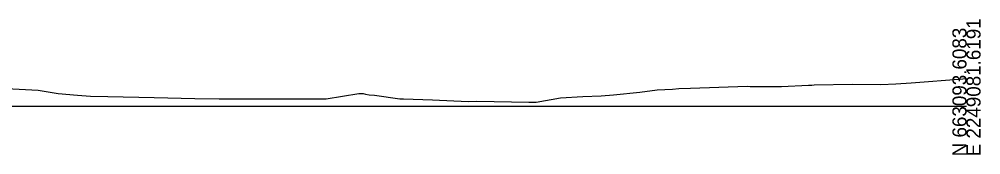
# Model space of a CAD drawing. Extents: x -26 to 2603, y -10 to 9566.
# Drawn here: x 1411.6 to 1602.8, y 3990.3 to 4017.3 of the extents above; entities that cross this region are included whole.
import ezdxf

# ---------------------------------------------------------------- set-up
doc = ezdxf.new("R2010")
doc.units = 0
doc.layers.add('Exist Cross Section Cell', color=7, linetype='Continuous')
doc.layers.add('Exist XS Ground Line', color=7, linetype='Continuous')

msp = doc.modelspace()

# ---------------------------------------------------------------- linework, layer by layer
at = {"layer": 'Exist Cross Section Cell'}
msp.add_line((1300, 4000), (1600, 4000), dxfattribs=at)
at = {"layer": 'Exist XS Ground Line'}
for p, q in [((1588.99, 4004.66), (1599.28, 4005.43)), ((1599.28, 4005.43), (1600, 4005.5)), ((1407.82, 4003.59), (1415.37, 4003.19)), ((1415.37, 4003.19), (1419.34, 4002.48)), ((1535.04, 4002.79), (1538.46, 4003.25)), ((1538.46, 4003.25), (1541.51, 4003.34)), ((1541.51, 4003.34), (1542.8, 4003.5)), ((1542.8, 4003.5), (1545.09, 4003.58)), ((1545.09, 4003.58), (1556.35, 4003.94)), ((1556.35, 4003.94), (1556.99, 4003.91)), ((1556.99, 4003.91), (1560.78, 4003.89)), ((1560.78, 4003.89), (1563.21, 4003.93)), ((1563.21, 4003.93), (1568.56, 4004.14)), ((1568.56, 4004.14), (1569.27, 4004.18)), ((1569.27, 4004.18), (1569.73, 4004.21)), ((1569.73, 4004.21), (1577.31, 4004.39)), ((1577.31, 4004.39), (1582.96, 4004.3)), ((1582.96, 4004.3), (1585.93, 4004.41)), ((1585.93, 4004.41), (1588.99, 4004.66)), ((1419.34, 4002.48), (1423.2, 4002.16)), ((1423.2, 4002.16), (1425.8, 4001.99)), ((1425.8, 4001.99), (1429.2, 4001.93)), ((1429.2, 4001.93), (1438.45, 4001.71)), ((1438.45, 4001.71), (1446.51, 4001.54)), ((1446.51, 4001.54), (1451.35, 4001.44)), ((1451.35, 4001.44), (1452.77, 4001.43)), ((1452.77, 4001.43), (1454.7, 4001.43)), ((1454.7, 4001.43), (1460.77, 4001.42)), ((1460.77, 4001.42), (1461.68, 4001.43)), ((1461.68, 4001.43), (1462.66, 4001.46)), ((1462.66, 4001.46), (1463.6, 4001.46)), ((1463.6, 4001.46), (1465.14, 4001.46)), ((1465.14, 4001.46), (1465.52, 4001.46)), ((1465.52, 4001.46), (1467.33, 4001.46)), ((1467.33, 4001.46), (1468.21, 4001.46)), ((1468.21, 4001.46), (1469.35, 4001.46)), ((1469.35, 4001.46), (1470.88, 4001.46)), ((1470.88, 4001.46), (1471.52, 4001.46)), ((1471.52, 4001.46), (1472.63, 4001.46)), ((1472.63, 4001.46), (1479.14, 4002.53)), ((1479.14, 4002.53), (1479.63, 4002.53)), ((1479.63, 4002.53), (1479.98, 4002.49)), ((1479.98, 4002.49), (1480.49, 4002.41)), ((1480.49, 4002.41), (1481.21, 4002.26)), ((1481.21, 4002.26), (1482.26, 4002.19)), ((1482.26, 4002.19), (1487.28, 4001.46)), ((1487.28, 4001.46), (1488.03, 4001.46)), ((1488.03, 4001.46), (1493.8, 4001.22)), ((1493.8, 4001.22), (1500.88, 4000.93)), ((1500.88, 4000.93), (1502.61, 4000.99)), ((1502.61, 4000.99), (1512.96, 4000.79)), ((1514.44, 4000.78), (1519.26, 4001.68)), ((1519.26, 4001.68), (1523.68, 4001.94)), ((1523.68, 4001.94), (1527.36, 4002.07)), ((1527.36, 4002.07), (1529.79, 4002.25)), ((1529.79, 4002.25), (1535.04, 4002.79)), ((1512.96, 4000.79), (1514.44, 4000.78))]:
    msp.add_line(p, q, dxfattribs=at)

# ---------------------------------------------------------------- texts
at = {"layer": 'Exist Cross Section Cell'}
for s, p in [('E 2249081.6191', (1602.8, 3990)), ('N 663093.6083', (1600, 3990))]:
    msp.add_text(s, height=2.8, rotation=90, dxfattribs=at).set_placement(p)

doc.saveas('drawing.dxf')
